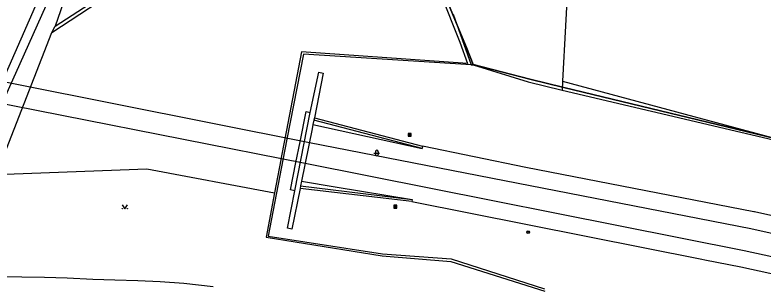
# Model space of a CAD drawing. Extents: x -598233 to -596890, y -1157848 to -1156431.
# Drawn here: x -598021.4 to -597888.1, y -1157273.5 to -1157225.1 of the extents above; entities that cross this region are included whole.
import ezdxf

# ---------------------------------------------------------------- set-up
doc = ezdxf.new("R2010")
doc.units = 0
for name, color, linetype in [('Level 10', 7, 'Continuous'), ('Level 11', 7, 'Continuous'), ('Level 12', 7, 'Continuous'), ('Level 13', 7, 'Continuous'), ('Level 25', 7, 'Continuous'), ('Level 36', 7, 'Continuous'), ('Level 51', 7, 'Continuous'), ('Level 7', 7, 'Continuous'), ('Vrstva 54', 7, 'Continuous'), ('Vrstva 60', 7, 'Continuous')]:
    doc.layers.add(name, color=color, linetype=linetype)

msp = doc.modelspace()

# ---------------------------------------------------------------- linework, layer by layer
at = {"layer": 'Level 10'}
msp.add_lwpolyline([(-598055.2, -1157253.99), (-598041.12, -1157252.42), (-598034.43, -1157249.35), (-598027.74, -1157244.14), (-598026.14, -1157242.4699), (-598017.79, -1157223.5), (-598011.51, -1157208.89)], dxfattribs=at)
at = {"layer": 'Level 11'}
for points in [[(-598024.98, -1157243.58), (-598009.94, -1157210.08)], [(-598008.41, -1157210.05), (-598014.26, -1157227.06)], [(-597968.81, -1157242.46), (-597967.3, -1157235.28)], [(-597967.3, -1157235.28), (-597966.51, -1157235.4699), (-597968.08, -1157243.42)], [(-597970.64, -1157247.7199), (-597969.55, -1157242.3), (-597968.81, -1157242.46)], [(-597971.59, -1157256.44), (-597968.81, -1157242.46)], [(-597968.08, -1157243.42), (-597968.1599, -1157243.84)], [(-597968.08, -1157243.42), (-597948.83, -1157248.51), (-597948.89, -1157248.93)], [(-597968.35, -1157244.6), (-597968.49, -1157245.4099), (-597970.38, -1157254.73)], [(-597968.1599, -1157243.84), (-597968.35, -1157244.6)], [(-597968.35, -1157244.6), (-597948.89, -1157248.93)], [(-597948.89, -1157248.93), (-597968.1599, -1157243.84)], [(-597971.37, -1157251.38), (-597970.64, -1157247.7199)], [(-597834.23, -1157275.06), (-597852.42, -1157269.39), (-597852.54, -1157269.35), (-597870.95, -1157264.43), (-597871.06, -1157264.4), (-597889.65, -1157260.24), (-597889.74, -1157260.23), (-597930.39, -1157252.31), (-597948.83, -1157248.51)], [(-597971.59, -1157256.44), (-597972.36, -1157256.28), (-597971.37, -1157251.38)], [(-597970.55, -1157255.57), (-597970.64, -1157256.03)], [(-597970.38, -1157254.73), (-597970.55, -1157255.57)], [(-597970.55, -1157255.57), (-597950.68, -1157258.02)], [(-597970.38, -1157254.73), (-597964.39, -1157255.73), (-597950.68, -1157258.02)], [(-597970.64, -1157256.03), (-597972.1, -1157263.33), (-597972.86, -1157263.14), (-597971.59, -1157256.44)], [(-597950.68, -1157258.02), (-597950.7199, -1157258.39), (-597970.64, -1157256.03)], [(-597950.72, -1157258.39), (-597899.02, -1157268.65), (-597898.48, -1157268.75), (-597892.07, -1157270.03), (-597873.86, -1157274.02), (-597855.85, -1157278.77), (-597838.08, -1157284.26), (-597820.53, -1157290.49), (-597803.26, -1157297.45), (-597786.3, -1157305.12), (-597769.68, -1157313.49), (-597753.42, -1157322.56), (-597750.39, -1157324.39), (-597749.23, -1157325.09), (-597593.98, -1157418.77), (-597593.75, -1157418.91), (-597515.1, -1157466.37), (-597514.73, -1157466.6), (-597498.57, -1157476.35), (-597487.52, -1157483.04), (-597435.57, -1157513.69)], [(-598048.86, -1157274.4699), (-598044.74, -1157273.32), (-598040.31, -1157272.53), (-598036.28, -1157271.9699), (-598033.43, -1157271.86), (-598028.9, -1157271.73), (-598025.19, -1157271.74), (-598020.24, -1157271.78), (-598016.19, -1157271.85), (-598012.13, -1157272), (-598007.54, -1157272.25), (-598003.6599, -1157272.33), (-597999.56, -1157272.45), (-597995.54, -1157272.65), (-597991.37, -1157272.9099), (-597986.12, -1157273.53)]]:
    msp.add_lwpolyline(points, dxfattribs=at)
at = {"layer": 'Level 12'}
for radius in [0.25, 0.03]:
    msp.add_circle((-597929.98, -1157263.83), radius, dxfattribs=at)
at = {"layer": 'Level 13'}
for points in [[(-598055.76, -1157230.52), (-597968.98, -1157247.85)], [(-598056.5, -1157234.4099), (-597969.73, -1157251.54)], [(-597968.98, -1157247.85), (-597890.31, -1157263.17)], [(-597969.73, -1157251.54), (-597891.46, -1157267.09)], [(-597890.31, -1157263.17), (-597871.7199, -1157267.33), (-597853.31, -1157272.25), (-597835.12, -1157277.92), (-597817.18, -1157284.32), (-597799.51, -1157291.45), (-597782.15, -1157299.3), (-597765.12, -1157307.84), (-597748.45, -1157317.07)], [(-597891.46, -1157267.09), (-597873.15, -1157271.1), (-597855.03, -1157275.88), (-597837.13, -1157281.4099), (-597819.4699, -1157287.68), (-597802.08, -1157294.69), (-597785.01, -1157302.4099), (-597768.27, -1157310.84), (-597751.9099, -1157319.9699)]]:
    msp.add_lwpolyline(points, dxfattribs=at)
at = {"layer": 'Level 25'}
for points in [[(-597951.36, -1157246.71), (-597950.86, -1157246.71), (-597950.86, -1157246.21), (-597951.36, -1157246.21)], [(-597951.31, -1157246.66), (-597950.91, -1157246.66), (-597950.91, -1157246.26), (-597951.31, -1157246.26)], [(-597951.26, -1157246.61), (-597950.96, -1157246.61), (-597950.96, -1157246.31), (-597951.26, -1157246.31)], [(-597951.21, -1157246.56), (-597951.01, -1157246.56), (-597951.01, -1157246.36), (-597951.21, -1157246.36)], [(-597951.16, -1157246.51), (-597951.06, -1157246.51), (-597951.06, -1157246.41), (-597951.16, -1157246.41)], [(-597953.9, -1157259.54), (-597953.4, -1157259.54), (-597953.4, -1157259.04), (-597953.9, -1157259.04)], [(-597953.85, -1157259.49), (-597953.45, -1157259.49), (-597953.45, -1157259.09), (-597953.85, -1157259.09)], [(-597953.8, -1157259.44), (-597953.5, -1157259.44), (-597953.5, -1157259.14), (-597953.8, -1157259.14)], [(-597953.75, -1157259.39), (-597953.55, -1157259.39), (-597953.55, -1157259.19), (-597953.75, -1157259.19)], [(-597953.7, -1157259.34), (-597953.6, -1157259.34), (-597953.6, -1157259.24), (-597953.7, -1157259.24)]]:
    msp.add_lwpolyline(points, close=True, dxfattribs=at)
at = {"layer": 'Level 36'}
for p, q in [((-597957.466, -1157249.736), (-597956.466, -1157249.736)), ((-597957.216, -1157249.486), (-597957.216, -1157249.986)), ((-597956.716, -1157249.486), (-597956.716, -1157249.986))]:
    msp.add_line(p, q, dxfattribs=at)
msp.add_lwpolyline([(-598002.36, -1157258.95), (-598001.86, -1157259.7), (-598001.36, -1157258.95)], dxfattribs=at)
for centre in [(-598002.3102, -1157259.6498), (-598001.4108, -1157259.6498)]:
    msp.add_circle(centre, 0.05, dxfattribs=at)
for centre, start, end in [((-597956.9657, -1157249.4863), 0, 180), ((-597956.9657, -1157249.9863), 180, 0)]:
    msp.add_arc(centre, 0.25, start, end, dxfattribs=at)
at = {"layer": 'Level 51'}
for points in [[(-597922.79, -1157217.07), (-597923.85, -1157236.9099)], [(-597939.81, -1157233.9699), (-597940.14, -1157234)], [(-597940.14, -1157234), (-597939.81, -1157233.9699)], [(-597939.81, -1157233.9699), (-597930, -1157237.04)], [(-597923.85, -1157236.9099), (-597923.93, -1157238.49)], [(-597923.85, -1157236.9099), (-597923.93, -1157238.49)], [(-597923.85, -1157236.9099), (-597876.14, -1157249.73)], [(-597923.85, -1157236.9099), (-597876.14, -1157249.73)], [(-597930, -1157237.04), (-597923.93, -1157238.49)], [(-597923.93, -1157238.49), (-597876.14, -1157249.73)]]:
    msp.add_lwpolyline(points, dxfattribs=at)
at = {"layer": 'Level 7'}
for points in [[(-598014.85, -1157228.24), (-598001.64, -1157219.45), (-597955.62, -1157203.08), (-597952.32, -1157204.39), (-597942.13, -1157229.93), (-597940.81, -1157233.73), (-597970.4, -1157231.69), (-597973.34, -1157247.18)], [(-598014.26, -1157227.06), (-598001.98, -1157219.05), (-597955.71, -1157202.62), (-597952.02, -1157204.06)], [(-597943.33, -1157224.9699), (-597940.14, -1157234)], [(-597943.33, -1157224.9699), (-597940.14, -1157234)], [(-598014.85, -1157228.24), (-598014.26, -1157227.06)], [(-598024.78, -1157253.56), (-598014.85, -1157228.24)], [(-597940.14, -1157234), (-597970.05, -1157232.06), (-597972.99, -1157247.25)], [(-597973.34, -1157247.18), (-597974.04, -1157250.84)], [(-597972.99, -1157247.25), (-597973.7, -1157250.9099)], [(-597973.7, -1157250.9099), (-597976.34, -1157264.55), (-597955.96, -1157267.7199), (-597943.69, -1157268.6)], [(-597974.04, -1157250.84), (-597974.06, -1157250.95), (-597975.17, -1157256.85)], [(-598024.78, -1157253.56), (-597997.9699, -1157252.55), (-597975.17, -1157256.85)], [(-597975.17, -1157256.85), (-597976.6599, -1157264.71), (-597955.99, -1157268.05), (-597943.77, -1157269.07), (-597927, -1157274.37)], [(-597943.69, -1157268.6), (-597927.09, -1157273.98)]]:
    msp.add_lwpolyline(points, dxfattribs=at)
at = {"layer": 'Vrstva 54'}
for p, q in [((-597952.02, -1157203.83), (-597943.32, -1157225.19)), ((-597943.32, -1157225.19), (-597941, -1157230.87)), ((-597941, -1157230.87), (-597939.77, -1157233.9)), ((-597939.77, -1157233.9), (-597929.67, -1157236.56)), ((-597929.67, -1157236.56), (-597923.63, -1157238.02)), ((-597923.63, -1157238.02), (-597882.54, -1157247.95))]:
    msp.add_line(p, q, dxfattribs=at)
at = {"layer": 'Vrstva 60'}
for points in [[(-597989.03, -1157132.27), (-597984.94, -1157135.42), (-597978.58, -1157140.32), (-597977.93, -1157142.48), (-597982.59, -1157147.71), (-597981.47, -1157149.61), (-597971.72, -1157166.16), (-597970.17, -1157171.99), (-597968.92, -1157171.76), (-597955.98, -1157197.6), (-597952.02, -1157203.83), (-597943.32, -1157225.19), (-597941, -1157230.87), (-597939.77, -1157233.9), (-597929.67, -1157236.56), (-597923.63, -1157238.02), (-597882.54, -1157247.95)], [(-597882.54, -1157247.95), (-597923.63, -1157238.02), (-597929.67, -1157236.56), (-597939.77, -1157233.9), (-597941, -1157230.87), (-597943.32, -1157225.19), (-597952.02, -1157203.83), (-597955.98, -1157197.6), (-597968.92, -1157171.76), (-597970.17, -1157171.99), (-597971.72, -1157166.16), (-597981.47, -1157149.61), (-597982.59, -1157147.71), (-597977.93, -1157142.48), (-597978.58, -1157140.32), (-597984.94, -1157135.42), (-597989.03, -1157132.27)]]:
    msp.add_lwpolyline(points, dxfattribs=at)

doc.saveas('drawing.dxf')
